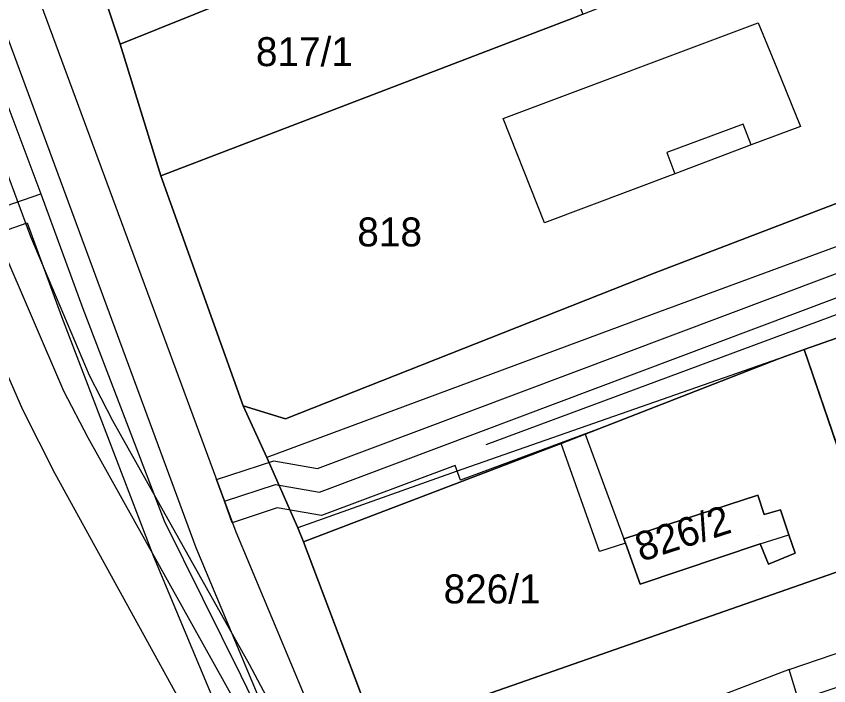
# Model space of a CAD drawing. Extents: x -263423 to -261326, y -1240067 to -1237864.
# Drawn here: x -262764.1 to -262708, y -1239574.4 to -1239528.2 of the extents above; entities that cross this region are included whole.
import ezdxf

# ---------------------------------------------------------------- set-up
doc = ezdxf.new("R2010")
doc.units = 0
for name, color, linetype in [('body_kn', 7, 'Continuous'), ('kladpar_druhypozemkov', 7, 'Continuous'), ('kladpar_hranice', 7, 'Continuous'), ('kladpar_parcelnecisla', 7, 'Continuous'), ('kladpar_plochy', 7, 'Continuous'), ('tarchy_linie', 7, 'Continuous'), ('zappar_hrandruhpozemk', 7, 'Continuous')]:
    doc.layers.add(name, color=color, linetype=linetype)

msp = doc.modelspace()

# ---------------------------------------------------------------- linework, layer by layer
at = {"layer": 'body_kn'}
for p, q in [((-262725.67, -1239528.32), (-262725.67, -1239528.32)), ((-262712.87, -1239528.64), (-262712.87, -1239528.64)), ((-262756.92, -1239530.11), (-262756.92, -1239530.11)), ((-262711.6, -1239531.77), (-262711.6, -1239531.77)), ((-262730.47, -1239535.24), (-262730.47, -1239535.24)), ((-262713.92, -1239535.63), (-262713.92, -1239535.63)), ((-262709.96, -1239535.79), (-262709.96, -1239535.79)), ((-262713.37, -1239537.07), (-262713.37, -1239537.07)), ((-262713.37, -1239537.07), (-262713.37, -1239537.07)), ((-262719.19, -1239537.59), (-262719.19, -1239537.59)), ((-262754.11, -1239539.2), (-262754.11, -1239539.2)), ((-262718.63, -1239539.06), (-262718.63, -1239539.06)), ((-262762.39, -1239540.44), (-262762.39, -1239540.44)), ((-262763.34, -1239542.44), (-262763.34, -1239542.44)), ((-262727.63, -1239542.45), (-262727.63, -1239542.45)), ((-262727.63, -1239542.45), (-262727.63, -1239542.45)), ((-262763.09, -1239543.4), (-262763.09, -1239543.4)), ((-262720.06, -1239545.93), (-262720.06, -1239545.93)), ((-262759.49, -1239548.37), (-262759.49, -1239548.37)), ((-262760.97, -1239548.92), (-262760.97, -1239548.92)), ((-262720.2, -1239548.79), (-262720.2, -1239548.79)), ((-262709.7, -1239551.2), (-262709.7, -1239551.2)), ((-262711.48, -1239551.83), (-262711.48, -1239551.83)), ((-262711.48, -1239551.83), (-262711.48, -1239551.83)), ((-262759.06, -1239552.96), (-262759.06, -1239552.96)), ((-262760.83, -1239554.04), (-262760.83, -1239554.04)), ((-262748.43, -1239555.08), (-262748.43, -1239555.08)), ((-262763.66, -1239555.35), (-262763.66, -1239555.35)), ((-262757.44, -1239556.11), (-262757.44, -1239556.11)), ((-262745.51, -1239555.99), (-262745.51, -1239555.99)), ((-262723.81, -1239556.66), (-262723.81, -1239556.66)), ((-262723.81, -1239556.66), (-262723.81, -1239556.66)), ((-262759.14, -1239557.27), (-262759.14, -1239557.27)), ((-262724.81, -1239557.05), (-262724.81, -1239557.05)), ((-262724.81, -1239557.05), (-262724.81, -1239557.05)), ((-262731.66, -1239557.76), (-262731.66, -1239557.76)), ((-262726.47, -1239557.68), (-262726.47, -1239557.68)), ((-262726.47, -1239557.68), (-262726.47, -1239557.68)), ((-262746.79, -1239558.66), (-262746.79, -1239558.66)), ((-262746.31, -1239558.89), (-262746.31, -1239558.89)), ((-262743.29, -1239559.42), (-262743.29, -1239559.42)), ((-262733.8, -1239559.2), (-262733.8, -1239559.2)), ((-262733.73, -1239559.62), (-262733.73, -1239559.62)), ((-262761.43, -1239559.75), (-262761.43, -1239559.75)), ((-262750.26, -1239560.18), (-262750.26, -1239560.18)), ((-262733.42, -1239560.22), (-262733.42, -1239560.22)), ((-262746.19, -1239560.51), (-262746.19, -1239560.51)), ((-262743.15, -1239561.04), (-262743.15, -1239561.04)), ((-262712.91, -1239561.25), (-262712.91, -1239561.25)), ((-262712.91, -1239561.25), (-262712.91, -1239561.25)), ((-262749.71, -1239561.67), (-262749.71, -1239561.67)), ((-262749.71, -1239561.67), (-262749.71, -1239561.67)), ((-262746.07, -1239562.13), (-262746.07, -1239562.13)), ((-262711.33, -1239562.27), (-262711.33, -1239562.27)), ((-262753.87, -1239563.03), (-262753.87, -1239563.03)), ((-262743.01, -1239562.66), (-262743.01, -1239562.66)), ((-262712.47, -1239562.59), (-262712.47, -1239562.59)), ((-262749.19, -1239563.16), (-262749.19, -1239563.16)), ((-262744.64, -1239563.51), (-262744.64, -1239563.51)), ((-262748.93, -1239563.78), (-262748.93, -1239563.78)), ((-262710.76, -1239564), (-262710.76, -1239564)), ((-262744.26, -1239564.47), (-262744.26, -1239564.47)), ((-262722.16, -1239564.26), (-262722.16, -1239564.26)), ((-262722.03, -1239564.58), (-262722.03, -1239564.58)), ((-262722.03, -1239564.58), (-262722.03, -1239564.58)), ((-262712.74, -1239564.62), (-262712.74, -1239564.62)), ((-262712.74, -1239564.62), (-262712.74, -1239564.62)), ((-262751.68, -1239564.86), (-262751.68, -1239564.86)), ((-262723.82, -1239565.14), (-262723.82, -1239565.14)), ((-262710.32, -1239565.27), (-262710.32, -1239565.27)), ((-262754.61, -1239565.5), (-262754.61, -1239565.5)), ((-262712.17, -1239566.03), (-262712.17, -1239566.03)), ((-262721.02, -1239567.39), (-262721.02, -1239567.39)), ((-262748.02, -1239572.92), (-262748.02, -1239572.92)), ((-262748.59, -1239573.7), (-262748.59, -1239573.7)), ((-262710.73, -1239573.3), (-262710.73, -1239573.3))]:
    msp.add_line(p, q, dxfattribs=at)
at = {"layer": 'kladpar_druhypozemkov'}
for p, q in [((-262744.54, -1239529.33), (-262744.54, -1239529.33)), ((-262738.69, -1239541.96), (-262738.69, -1239541.96)), ((-262712.85, -1239564.06), (-262712.85, -1239564.06)), ((-262730.84, -1239566.53), (-262730.84, -1239566.53))]:
    msp.add_line(p, q, dxfattribs=at)
at = {"layer": 'kladpar_hranice'}
msp.add_line((-262744.26, -1239564.47), (-262726.47, -1239557.68), dxfattribs=at)
for points in [[(-262778.9, -1239466.91), (-262776.37, -1239473.56), (-262775.49, -1239475.9), (-262772.42, -1239483.59), (-262771.73, -1239485.18), (-262768.56, -1239493.52), (-262765.78, -1239503.15), (-262763.74, -1239509.47), (-262763.18, -1239511.17), (-262761.65, -1239515.76), (-262760.11, -1239520.36), (-262759.39, -1239522.61), (-262756.92, -1239530.11), (-262754.11, -1239539.2), (-262748.43, -1239555.08), (-262746.79, -1239558.66), (-262744.64, -1239563.51), (-262744.26, -1239564.47), (-262739.27, -1239577.68)], [(-262703.44, -1239508.62), (-262714.4, -1239513), (-262725.76, -1239517.56), (-262756.92, -1239530.11), (-262759.39, -1239522.61), (-262760.11, -1239520.36), (-262761.65, -1239515.76), (-262750.71, -1239511.38), (-262736.23, -1239505.79), (-262722.95, -1239501.01), (-262709.07, -1239496.42)], [(-262725.76, -1239517.56), (-262714.4, -1239513), (-262703.44, -1239508.62), (-262702.55, -1239508.53), (-262700, -1239508.26), (-262699.28, -1239508.04), (-262698.82, -1239509.46), (-262701.83, -1239510.4), (-262700.23, -1239514.54), (-262699.08, -1239517.53), (-262709.95, -1239522.15), (-262711.01, -1239519.66), (-262711.38, -1239518.73), (-262726.35, -1239524.6), (-262724.99, -1239528.05), (-262725.67, -1239528.32), (-262754.11, -1239539.2), (-262756.92, -1239530.11), (-262725.76, -1239517.56)], [(-262724.99, -1239528.05), (-262710.81, -1239522.47), (-262709.95, -1239522.15), (-262699.08, -1239517.53), (-262692.76, -1239514.98), (-262691.19, -1239519.38), (-262689.92, -1239522.89), (-262692.35, -1239523.77), (-262695.02, -1239524.78), (-262705.8, -1239528.74), (-262702.01, -1239539.01), (-262720.06, -1239545.93), (-262745.51, -1239555.99), (-262748.43, -1239555.08), (-262754.11, -1239539.2), (-262725.67, -1239528.32), (-262724.99, -1239528.05)], [(-262693.63, -1239545.55), (-262709.7, -1239551.2), (-262711.48, -1239551.83), (-262724.81, -1239557.05), (-262726.47, -1239557.68), (-262744.26, -1239564.47), (-262744.64, -1239563.51), (-262746.79, -1239558.66), (-262748.43, -1239555.08), (-262745.51, -1239555.99), (-262720.06, -1239545.93), (-262702.01, -1239539.01)], [(-262693.63, -1239545.55), (-262691.62, -1239553.58), (-262689.07, -1239552.83), (-262687.31, -1239559.84), (-262694.32, -1239561.91), (-262700.19, -1239563.92), (-262704.78, -1239565.62), (-262709.7, -1239551.2), (-262693.63, -1239545.55)], [(-262726.47, -1239557.68), (-262724.81, -1239557.05), (-262711.48, -1239551.83), (-262709.7, -1239551.2), (-262704.78, -1239565.62), (-262739.27, -1239577.68), (-262744.26, -1239564.47)], [(-262704.78, -1239565.62), (-262700.19, -1239563.92), (-262694.32, -1239561.91), (-262687.31, -1239559.84), (-262686.99, -1239559.78), (-262683.77, -1239567.12), (-262683.64, -1239567.44), (-262686.77, -1239568.19), (-262688.04, -1239568.5), (-262689.44, -1239568.81), (-262689.51, -1239568.62), (-262710.1, -1239575.4), (-262736.75, -1239584.89), (-262737.26, -1239583.36), (-262739.27, -1239577.68), (-262704.78, -1239565.62)], [(-262722.16, -1239564.26), (-262722.03, -1239564.58), (-262721.02, -1239567.39), (-262712.74, -1239564.62), (-262712.17, -1239566.03), (-262710.32, -1239565.27), (-262710.76, -1239564), (-262711.33, -1239562.27), (-262712.47, -1239562.59), (-262712.91, -1239561.25), (-262722.16, -1239564.26)], [(-262712.91, -1239561.25), (-262712.47, -1239562.59), (-262711.33, -1239562.27), (-262710.76, -1239564), (-262710.32, -1239565.27), (-262712.17, -1239566.03), (-262712.74, -1239564.62), (-262721.02, -1239567.39), (-262722.03, -1239564.58), (-262722.16, -1239564.26), (-262712.91, -1239561.25)]]:
    msp.add_lwpolyline(points, dxfattribs=at)
at = {"layer": 'kladpar_plochy'}
for p, q in [((-262759.39, -1239522.61), (-262756.92, -1239530.11)), ((-262756.92, -1239530.11), (-262754.11, -1239539.2)), ((-262754.11, -1239539.2), (-262748.43, -1239555.08)), ((-262711.48, -1239551.83), (-262709.7, -1239551.2)), ((-262709.7, -1239551.2), (-262704.78, -1239565.62)), ((-262724.81, -1239557.05), (-262711.48, -1239551.83)), ((-262748.43, -1239555.08), (-262746.79, -1239558.66)), ((-262726.47, -1239557.68), (-262724.81, -1239557.05)), ((-262744.26, -1239564.47), (-262726.47, -1239557.68)), ((-262746.79, -1239558.66), (-262744.64, -1239563.51)), ((-262712.91, -1239561.25), (-262722.16, -1239564.26)), ((-262712.47, -1239562.59), (-262712.91, -1239561.25)), ((-262711.33, -1239562.27), (-262712.47, -1239562.59)), ((-262710.76, -1239564), (-262711.33, -1239562.27)), ((-262744.64, -1239563.51), (-262744.26, -1239564.47)), ((-262710.32, -1239565.27), (-262710.76, -1239564)), ((-262739.27, -1239577.68), (-262744.26, -1239564.47)), ((-262744.26, -1239564.47), (-262739.27, -1239577.68)), ((-262722.16, -1239564.26), (-262722.03, -1239564.58)), ((-262722.03, -1239564.58), (-262721.02, -1239567.39)), ((-262721.02, -1239567.39), (-262712.74, -1239564.62)), ((-262712.74, -1239564.62), (-262712.17, -1239566.03)), ((-262712.17, -1239566.03), (-262710.32, -1239565.27)), ((-262704.78, -1239565.62), (-262739.27, -1239577.68))]:
    msp.add_line(p, q, dxfattribs=at)
for points in [[(-262703.44, -1239508.62), (-262714.4, -1239513), (-262725.76, -1239517.56), (-262756.92, -1239530.11), (-262759.39, -1239522.61), (-262760.11, -1239520.36), (-262761.65, -1239515.76), (-262750.71, -1239511.38), (-262736.23, -1239505.79), (-262722.95, -1239501.01), (-262709.07, -1239496.42), (-262698.9, -1239492.64)], [(-262693.63, -1239545.55), (-262709.7, -1239551.2), (-262711.48, -1239551.83), (-262724.81, -1239557.05), (-262726.47, -1239557.68), (-262744.26, -1239564.47), (-262744.64, -1239563.51), (-262746.79, -1239558.66), (-262748.43, -1239555.08), (-262745.51, -1239555.99), (-262720.06, -1239545.93), (-262702.01, -1239539.01)]]:
    msp.add_lwpolyline(points, dxfattribs=at)
for points in [[(-262725.76, -1239517.56), (-262714.4, -1239513), (-262703.44, -1239508.62), (-262702.55, -1239508.53), (-262700, -1239508.26), (-262699.28, -1239508.04), (-262698.82, -1239509.46), (-262701.83, -1239510.4), (-262700.23, -1239514.54), (-262699.08, -1239517.53), (-262709.95, -1239522.15), (-262711.01, -1239519.66), (-262711.38, -1239518.73), (-262726.35, -1239524.6), (-262724.99, -1239528.05), (-262725.67, -1239528.32), (-262754.11, -1239539.2), (-262756.92, -1239530.11)], [(-262724.99, -1239528.05), (-262710.81, -1239522.47), (-262709.95, -1239522.15), (-262699.08, -1239517.53), (-262692.76, -1239514.98), (-262691.19, -1239519.38), (-262689.92, -1239522.89), (-262692.35, -1239523.77), (-262695.02, -1239524.78), (-262705.8, -1239528.74), (-262702.01, -1239539.01), (-262720.06, -1239545.93), (-262745.51, -1239555.99), (-262748.43, -1239555.08), (-262754.11, -1239539.2), (-262725.67, -1239528.32)], [(-262693.63, -1239545.55), (-262691.62, -1239553.58), (-262689.07, -1239552.83), (-262687.31, -1239559.84), (-262694.32, -1239561.91), (-262700.19, -1239563.92), (-262704.78, -1239565.62), (-262709.7, -1239551.2)], [(-262704.78, -1239565.62), (-262700.19, -1239563.92), (-262694.32, -1239561.91), (-262687.31, -1239559.84), (-262686.99, -1239559.78), (-262683.77, -1239567.12), (-262683.64, -1239567.44), (-262686.77, -1239568.19), (-262688.04, -1239568.5), (-262689.44, -1239568.81), (-262689.51, -1239568.62), (-262710.1, -1239575.4), (-262736.75, -1239584.89), (-262737.26, -1239583.36), (-262739.27, -1239577.68)], [(-262712.91, -1239561.25), (-262712.47, -1239562.59), (-262711.33, -1239562.27), (-262710.76, -1239564), (-262710.32, -1239565.27), (-262712.17, -1239566.03), (-262712.74, -1239564.62), (-262721.02, -1239567.39), (-262722.03, -1239564.58), (-262722.16, -1239564.26)]]:
    msp.add_lwpolyline(points, close=True, dxfattribs=at)
at = {"layer": 'tarchy_linie'}
msp.add_line((-262824.12, -1239562.12), (-262762.39, -1239540.44), dxfattribs=at)
for points in [[(-262876.1, -1239267.26), (-262859.65, -1239272.11), (-262836.46, -1239332.83), (-262813.8, -1239395.79), (-262782.96, -1239480.21), (-262751.68, -1239564.86), (-262738.56, -1239596.25), (-262720.83, -1239681.08), (-262703.16, -1239765.24), (-262676.39, -1239868.22), (-262673.88, -1239876.15)], [(-262832.34, -1239334.07), (-262822.09, -1239362.81), (-262810.73, -1239393.4), (-262809.04, -1239400.21), (-262780.19, -1239479.19), (-262748.93, -1239563.78), (-262735.73, -1239595.37)], [(-262823.57, -1239363.35), (-262812.24, -1239393.87), (-262809.91, -1239403.26), (-262807.28, -1239415.08), (-262804.14, -1239425.13), (-262800.67, -1239434.59), (-262794.52, -1239451.76), (-262788.36, -1239468.58), (-262785.28, -1239477.34), (-262782.16, -1239485.92), (-262777.56, -1239498.77), (-262772.71, -1239512.94), (-262768.34, -1239524.58), (-262762.39, -1239540.44), (-262759.49, -1239548.37), (-262753.87, -1239563.03), (-262748.59, -1239573.7), (-262744.09, -1239582.93)], [(-262749.71, -1239561.67), (-262746.19, -1239560.51), (-262743.15, -1239561.04), (-262649.98, -1239525.97), (-262594.17, -1239508.21), (-262517.6, -1239484.02), (-262437.41, -1239458.85)], [(-262731.66, -1239557.76), (-262692.47, -1239543.22), (-262646.4, -1239526.11), (-262589.83, -1239507.38), (-262519.5, -1239483.92), (-262481.71, -1239471.35), (-262447.79, -1239460.71)], [(-262723.81, -1239556.66), (-262733.42, -1239560.22), (-262733.8, -1239559.2), (-262743.01, -1239562.66), (-262746.07, -1239562.13), (-262749.19, -1239563.16), (-262749.71, -1239561.67), (-262750.26, -1239560.18), (-262746.31, -1239558.89), (-262743.29, -1239559.42), (-262652.15, -1239525.11), (-262655.79, -1239518.17), (-262655.34, -1239518.07), (-262654.83, -1239519.7), (-262653.5, -1239519.29), (-262653.16, -1239519.18), (-262652.2, -1239518.88), (-262651.96, -1239518.75), (-262651.34, -1239518.55), (-262646.73, -1239523.27), (-262590.71, -1239504.72), (-262590.75, -1239504.63), (-262520.42, -1239481.17)], [(-262518.58, -1239486.67), (-262588.91, -1239510.13), (-262588.95, -1239510.04), (-262644.76, -1239528.52), (-262644.9, -1239531.27), (-262645.64, -1239531.45), (-262646.67, -1239531.74), (-262648.07, -1239532.13), (-262648.55, -1239532.26), (-262651.29, -1239533.03), (-262652.71, -1239533.43), (-262652.85, -1239532.94), (-262650.28, -1239531.66), (-262650.76, -1239529.54), (-262691.88, -1239544.81), (-262698.22, -1239547.16), (-262709.7, -1239551.2), (-262711.48, -1239551.83), (-262723.81, -1239556.66)], [(-262777.37, -1239547.37), (-262763.34, -1239542.44), (-262760.97, -1239548.92), (-262754.61, -1239565.5), (-262741.39, -1239597.13)]]:
    msp.add_lwpolyline(points, dxfattribs=at)
at = {"layer": 'zappar_hrandruhpozemk'}
for p, q in [((-262727.63, -1239542.45), (-262730.47, -1239535.24)), ((-262719.19, -1239537.59), (-262718.63, -1239539.06)), ((-262698.39, -1239540.75), (-262720.2, -1239548.79)), ((-262720.2, -1239548.79), (-262746.79, -1239558.66)), ((-262711.48, -1239551.83), (-262733.73, -1239559.62)), ((-262759.14, -1239557.27), (-262745.48, -1239581.79)), ((-262724.81, -1239557.05), (-262722.16, -1239564.26)), ((-262733.73, -1239559.62), (-262744.64, -1239563.51)), ((-262712.74, -1239564.62), (-262710.76, -1239564)), ((-262710.73, -1239573.3), (-262693.83, -1239567.52)), ((-262710.73, -1239573.3), (-262737.26, -1239583.36)), ((-262710.1, -1239575.4), (-262710.73, -1239573.3))]:
    msp.add_line(p, q, dxfattribs=at)
for points in [[(-262730.47, -1239535.24), (-262712.87, -1239528.64), (-262711.6, -1239531.77), (-262709.96, -1239535.79), (-262713.37, -1239537.07), (-262718.63, -1239539.06), (-262727.63, -1239542.45)], [(-262766.07, -1239529.3), (-262765.69, -1239532.12), (-262765.78, -1239534.88), (-262765.73, -1239536.35), (-262763.09, -1239543.4), (-262759.06, -1239552.96), (-262757.44, -1239556.11), (-262748.02, -1239572.92), (-262743.75, -1239580.94)], [(-262767.72, -1239533.02), (-262767.85, -1239535.99), (-262765.15, -1239543.98), (-262760.83, -1239554.04), (-262759.14, -1239557.27)], [(-262713.37, -1239537.07), (-262713.92, -1239535.63), (-262719.19, -1239537.59)], [(-262768.19, -1239544.99), (-262763.66, -1239555.35), (-262761.43, -1239559.75), (-262746.87, -1239586.22)], [(-262722.03, -1239564.58), (-262723.82, -1239565.14), (-262726.47, -1239557.68)]]:
    msp.add_lwpolyline(points, dxfattribs=at)

# ---------------------------------------------------------------- texts
at = {"layer": 'kladpar_parcelnecisla'}
for s, p in [('817/1', (-262747.544, -1239531.63)), ('826/1', (-262734.588, -1239568.73))]:
    msp.add_text(s, height=2, dxfattribs=at).set_placement(p)
for s, rotation, p in [('818', 360, (-262740.545, -1239544.08)), ('826/2', 18, (-262720.967, -1239565.872))]:
    msp.add_text(s, height=2, rotation=rotation, dxfattribs=at).set_placement(p)

doc.saveas('drawing.dxf')
